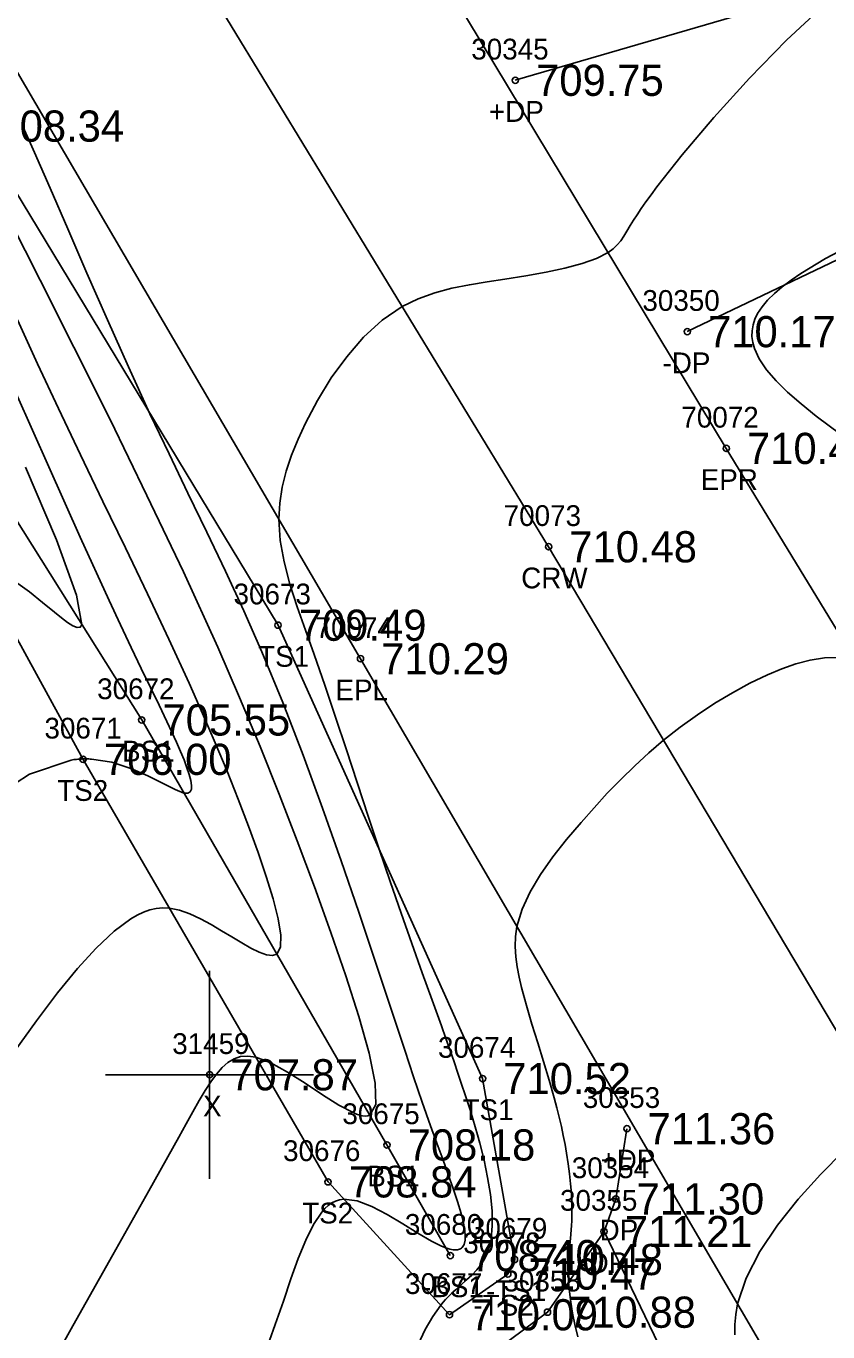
# Model space of a CAD drawing. Extents: x 1376587 to 1378239, y 1000335 to 1003031.
# Drawn here: x 1377506.2 to 1377544.7, y 1001350 to 1001412.8 of the extents above; entities that cross this region are included whole.
import ezdxf

# ---------------------------------------------------------------- set-up
doc = ezdxf.new("R2010")
doc.units = 0
for name, color, linetype in [('RD_DTM_BkLn1', 7, 'Continuous'), ('RD_DTM_BkLn2', 7, 'Continuous'), ('RD_DTM_BkLn_txCode', 7, 'Continuous'), ('RD_DTM_Major1', 7, 'Continuous'), ('RD_DTM_Minor1', 7, 'Continuous'), ('RD_EX_Driveway', 7, 'Continuous'), ('RD_EX_Driveway_txCode', 7, 'Continuous'), ('RD_EX_Misc', 7, 'Continuous'), ('RD_EX_Misc_txCode', 7, 'Continuous'), ('RD_EX_Road', 7, 'Continuous'), ('RD_EX_Road_txCode', 7, 'Continuous'), ('RD_EX_TX_Driveway_ELEV', 7, 'Continuous'), ('RD_EX_TX_Misc_ELEV', 7, 'Continuous'), ('RD_EX_TX_Road_ELEV', 7, 'Continuous'), ('RD_HC_Survey_ELEV', 7, 'Continuous'), ('RD_HC_Survey_txCode', 7, 'Continuous'), ('RD_SMD_Locator', 7, 'Continuous')]:
    doc.layers.add(name, color=color, linetype=linetype)

msp = doc.modelspace()

# ---------------------------------------------------------------- linework, layer by layer
at = {"layer": 'RD_DTM_BkLn1'}
msp.add_lwpolyline([(1377890.868, 1000795.129), (1377889.749, 1000797.087), (1377860.86, 1000844.28), (1377837.196, 1000883.192), (1377805.553, 1000935.317), (1377771.668, 1000991.278), (1377739.468, 1001043.278), (1377708.639, 1001094.776), (1377678.486, 1001143.971), (1377648.112, 1001195.099), (1377620.705, 1001239.285), (1377591.743, 1001287.408), (1377561.783, 1001336.408), (1377531.285, 1001387.734), (1377502.544, 1001434.976), (1377471.981, 1001486.194), (1377441.275, 1001536.578), (1377411.042, 1001586.416), (1377380.15, 1001637.788)], dxfattribs=at)
at = {"layer": 'RD_DTM_BkLn2'}
for points in [[(1377363.04, 1001638.463), (1377361.246, 1001636.243), (1377387.71, 1001594.226), (1377407.172, 1001565.016), (1377420.745, 1001544.524), (1377441.371, 1001508.673), (1377461.132, 1001479.016), (1377484.313, 1001440.71), (1377503.742, 1001407.975), (1377518.283, 1001383.961), (1377528.112, 1001362.148), (1377529.648, 1001353.442)], [(1377349.116, 1001628.131), (1377375.598, 1001583.709), (1377393.672, 1001556.608), (1377404.314, 1001534.623), (1377428.768, 1001499.7), (1377447.87, 1001468.488), (1377470.981, 1001431.344), (1377495.984, 1001404.492), (1377511.726, 1001379.402), (1377523.514, 1001358.955), (1377526.559, 1001353.63)], [(1377495.823, 1001401.433), (1377508.907, 1001377.507), (1377520.686, 1001357.177), (1377526.524, 1001350.784), (1377529.327, 1001352.742), (1377529.648, 1001353.442)]]:
    msp.add_lwpolyline(points, dxfattribs=at)
at = {"layer": 'RD_DTM_Major1'}
for points in [[(1377544.473, 1001413.722), (1377542.729, 1001412.11), (1377540.947, 1001410.28), (1377539.238, 1001408.39), (1377537.717, 1001406.595), (1377536.494, 1001405.05), (1377536.211, 1001404.671), (1377535.96, 1001404.323), (1377535.737, 1001404.004), (1377535.54, 1001403.711), (1377535.366, 1001403.442), (1377535.213, 1001403.193), (1377535.054, 1001402.927), (1377534.905, 1001402.683), (1377534.753, 1001402.46), (1377534.586, 1001402.255), (1377534.389, 1001402.066), (1377534.151, 1001401.892), (1377533.596, 1001401.61), (1377532.894, 1001401.362), (1377532.074, 1001401.143), (1377531.164, 1001400.948), (1377530.193, 1001400.774), (1377529.189, 1001400.614), (1377528.331, 1001400.485), (1377527.478, 1001400.344), (1377526.636, 1001400.173), (1377525.814, 1001399.953), (1377525.017, 1001399.666), (1377524.253, 1001399.292), (1377523.287, 1001398.633), (1377522.395, 1001397.818), (1377521.579, 1001396.88), (1377520.841, 1001395.856), (1377520.181, 1001394.779), (1377519.602, 1001393.684), (1377519.241, 1001392.91), (1377518.929, 1001392.141), (1377518.673, 1001391.375), (1377518.48, 1001390.608), (1377518.359, 1001389.837), (1377518.316, 1001389.059), (1377518.383, 1001388.041), (1377518.568, 1001387.003), (1377518.847, 1001385.94), (1377519.197, 1001384.847), (1377519.594, 1001383.722), (1377520.013, 1001382.558), (1377520.531, 1001381.072), (1377521.049, 1001379.536), (1377521.567, 1001377.965), (1377522.611, 1001374.773), (1377523.14, 1001373.181), (1377523.669, 1001371.63), (1377524.196, 1001370.113), (1377524.714, 1001368.646), (1377525.214, 1001367.241), (1377525.69, 1001365.914), (1377526.131, 1001364.678), (1377526.345, 1001364.077), (1377526.548, 1001363.501), (1377526.742, 1001362.946), (1377526.927, 1001362.408), (1377527.105, 1001361.884), (1377527.276, 1001361.37), (1377527.403, 1001360.981), (1377527.527, 1001360.595), (1377527.646, 1001360.21), (1377527.762, 1001359.824), (1377527.873, 1001359.436), (1377527.979, 1001359.045), (1377528.184, 1001358.215), (1377528.357, 1001357.384), (1377528.488, 1001356.569), (1377528.567, 1001355.791), (1377528.582, 1001355.069), (1377528.524, 1001354.422), (1377528.491, 1001354.246), (1377528.451, 1001354.079), (1377528.403, 1001353.919), (1377528.348, 1001353.767), (1377528.286, 1001353.622), (1377528.217, 1001353.484), (1377528.038, 1001353.199), (1377527.83, 1001352.938), (1377527.597, 1001352.694), (1377527.345, 1001352.459), (1377527.079, 1001352.223), (1377526.805, 1001351.98), (1377526.688, 1001351.873), (1377526.57, 1001351.762), (1377526.453, 1001351.645), (1377526.335, 1001351.521), (1377526.218, 1001351.389), (1377526.101, 1001351.248), (1377525.722, 1001350.708), (1377525.36, 1001350.069), (1377525.021, 1001349.348)], [(1377545.94, 1001402.311), (1377544.605, 1001401.607), (1377543.42, 1001400.887), (1377542.945, 1001400.561), (1377542.519, 1001400.238), (1377542.142, 1001399.917), (1377541.818, 1001399.596), (1377541.549, 1001399.276), (1377541.337, 1001398.955), (1377541.205, 1001398.682), (1377541.116, 1001398.408), (1377541.068, 1001398.131), (1377541.064, 1001397.851), (1377541.101, 1001397.568), (1377541.181, 1001397.28), (1377541.416, 1001396.774), (1377541.766, 1001396.254), (1377542.224, 1001395.719), (1377542.78, 1001395.169), (1377543.426, 1001394.604), (1377544.151, 1001394.022), (1377545.34, 1001393.136)], [(1377506.137, 1001391.569), (1377507.623, 1001388.065), (1377508.597, 1001385.401), (1377508.85, 1001383.985), (1377508.768, 1001383.865), (1377508.622, 1001383.853), (1377508.419, 1001383.934), (1377508.165, 1001384.094), (1377507.867, 1001384.317), (1377507.529, 1001384.587), (1377506.953, 1001385.06), (1377506.323, 1001385.563), (1377505.662, 1001386.053)]]:
    msp.add_lwpolyline(points, dxfattribs=at)
at = {"layer": 'RD_DTM_Minor1'}
for points in [[(1377506.015, 1001407.961), (1377506.376, 1001407.145), (1377506.571, 1001406.704), (1377507.322, 1001404.984), (1377508.169, 1001403.026), (1377509.093, 1001400.896), (1377510.073, 1001398.66), (1377511.09, 1001396.385), (1377512.121, 1001394.137), (1377513.038, 1001392.2), (1377513.95, 1001390.31), (1377514.853, 1001388.44), (1377515.747, 1001386.563), (1377516.628, 1001384.651), (1377517.496, 1001382.679), (1377518.504, 1001380.234), (1377519.482, 1001377.712), (1377520.423, 1001375.16), (1377521.321, 1001372.626), (1377522.167, 1001370.156), (1377522.957, 1001367.797), (1377523.452, 1001366.298), (1377524.368, 1001363.513), (1377524.797, 1001362.228), (1377525.21, 1001361.014), (1377525.611, 1001359.871), (1377525.91, 1001359.046), (1377526.197, 1001358.266), (1377526.465, 1001357.535), (1377526.706, 1001356.855), (1377526.915, 1001356.229), (1377527.083, 1001355.662), (1377527.179, 1001355.278), (1377527.244, 1001354.932), (1377527.276, 1001354.63), (1377527.27, 1001354.374), (1377527.224, 1001354.17), (1377527.132, 1001354.022), (1377527.096, 1001353.989), (1377527.055, 1001353.962), (1377527.01, 1001353.939), (1377526.961, 1001353.923), (1377526.907, 1001353.911), (1377526.849, 1001353.905), (1377526.703, 1001353.912), (1377526.536, 1001353.944), (1377526.347, 1001354.002), (1377526.138, 1001354.084), (1377525.91, 1001354.191), (1377525.663, 1001354.32), (1377525.008, 1001354.706), (1377524.285, 1001355.155), (1377523.532, 1001355.605), (1377522.785, 1001355.994), (1377522.078, 1001356.26), (1377521.449, 1001356.342), (1377521.242, 1001356.313), (1377521.048, 1001356.253), (1377520.867, 1001356.161), (1377520.696, 1001356.04), (1377520.533, 1001355.891), (1377520.377, 1001355.716), (1377519.981, 1001355.125), (1377519.611, 1001354.377), (1377519.254, 1001353.498), (1377518.898, 1001352.511), (1377518.534, 1001351.44), (1377518.149, 1001350.31), (1377517.598, 1001348.769)], [(1377505.405, 1001403.41), (1377506.844, 1001400.565), (1377508.466, 1001397.342), (1377510.201, 1001393.853), (1377511.979, 1001390.209), (1377513.728, 1001386.522), (1377515.378, 1001382.903), (1377516.434, 1001380.479), (1377517.418, 1001378.127), (1377518.339, 1001375.834), (1377519.207, 1001373.586), (1377520.03, 1001371.368), (1377520.819, 1001369.168), (1377521.535, 1001367.095), (1377522.168, 1001365.128), (1377522.66, 1001363.37), (1377522.951, 1001361.924), (1377522.981, 1001360.894), (1377522.692, 1001360.381), (1377522.591, 1001360.35), (1377522.476, 1001360.341), (1377522.347, 1001360.354), (1377522.205, 1001360.387), (1377522.052, 1001360.439), (1377521.886, 1001360.508), (1377521.202, 1001360.875), (1377520.419, 1001361.372), (1377519.585, 1001361.925), (1377518.742, 1001362.459), (1377517.936, 1001362.9), (1377517.211, 1001363.174), (1377516.826, 1001363.232), (1377516.48, 1001363.205), (1377516.165, 1001363.1), (1377515.872, 1001362.921), (1377515.595, 1001362.673), (1377515.325, 1001362.362), (1377515.055, 1001361.994), (1377514.78, 1001361.57), (1377514.493, 1001361.089), (1377514.19, 1001360.554), (1377513.864, 1001359.965), (1377513.511, 1001359.324), (1377512.066, 1001356.741), (1377510.332, 1001353.675), (1377508.408, 1001350.256), (1377506.393, 1001346.615)], [(1377505.755, 1001398.655), (1377506.72, 1001396.543), (1377507.721, 1001394.388), (1377508.781, 1001392.156), (1377509.859, 1001389.916), (1377510.94, 1001387.683), (1377512.004, 1001385.471), (1377513.034, 1001383.293), (1377514.014, 1001381.164), (1377514.655, 1001379.72), (1377515.263, 1001378.309), (1377515.835, 1001376.932), (1377516.369, 1001375.591), (1377516.866, 1001374.288), (1377517.322, 1001373.025), (1377517.715, 1001371.869), (1377518.045, 1001370.792), (1377518.287, 1001369.838), (1377518.414, 1001369.048), (1377518.401, 1001368.466), (1377518.223, 1001368.132), (1377518.007, 1001368.064), (1377517.719, 1001368.103), (1377517.37, 1001368.23), (1377516.97, 1001368.428), (1377516.531, 1001368.678), (1377516.063, 1001368.96), (1377515.569, 1001369.262), (1377515.062, 1001369.561), (1377514.551, 1001369.837), (1377514.041, 1001370.073), (1377513.54, 1001370.249), (1377513.055, 1001370.348), (1377512.738, 1001370.362), (1377512.428, 1001370.333), (1377512.122, 1001370.265), (1377511.819, 1001370.157), (1377511.514, 1001370.013), (1377511.206, 1001369.834), (1377510.394, 1001369.232), (1377509.536, 1001368.429), (1377508.63, 1001367.437), (1377507.673, 1001366.265), (1377506.664, 1001364.926), (1377505.598, 1001363.431)], [(1377505.696, 1001395.114), (1377507.261, 1001391.581), (1377508.769, 1001388.202), (1377510.158, 1001385.153), (1377510.707, 1001383.976), (1377511.222, 1001382.889), (1377511.702, 1001381.885), (1377512.148, 1001380.96), (1377512.558, 1001380.107), (1377512.933, 1001379.321), (1377513.172, 1001378.812), (1377513.392, 1001378.334), (1377513.588, 1001377.889), (1377513.759, 1001377.479), (1377513.901, 1001377.105), (1377514.012, 1001376.77), (1377514.086, 1001376.489), (1377514.121, 1001376.252), (1377514.113, 1001376.066), (1377514.053, 1001375.937), (1377513.936, 1001375.874), (1377513.755, 1001375.883), (1377513.326, 1001376.048), (1377512.025, 1001376.71), (1377511.199, 1001377.072), (1377510.289, 1001377.364), (1377509.318, 1001377.518), (1377509.248, 1001377.522), (1377509.178, 1001377.525), (1377509.108, 1001377.527), (1377509.038, 1001377.528), (1377508.967, 1001377.527), (1377508.897, 1001377.526), (1377508.867, 1001377.525), (1377508.808, 1001377.522), (1377508.779, 1001377.521), (1377508.749, 1001377.519), (1377508.72, 1001377.517), (1377508.655, 1001377.512), (1377508.59, 1001377.507), (1377508.525, 1001377.5), (1377508.46, 1001377.492), (1377508.395, 1001377.483), (1377508.33, 1001377.474), (1377506.333, 1001376.8), (1377504.246, 1001375.452)], [(1377545.268, 1001382.4), (1377544.555, 1001382.383), (1377543.859, 1001382.279), (1377543.174, 1001382.102), (1377542.496, 1001381.863), (1377541.817, 1001381.577), (1377540.97, 1001381.17), (1377540.121, 1001380.712), (1377539.275, 1001380.205), (1377538.439, 1001379.654), (1377537.617, 1001379.06), (1377536.815, 1001378.428), (1377536.111, 1001377.826), (1377535.427, 1001377.197), (1377534.76, 1001376.545), (1377534.109, 1001375.872), (1377533.472, 1001375.18), (1377532.846, 1001374.472), (1377532.149, 1001373.647), (1377531.491, 1001372.811), (1377530.898, 1001371.969), (1377530.396, 1001371.127), (1377530.01, 1001370.291), (1377529.766, 1001369.467), (1377529.696, 1001368.979), (1377529.679, 1001368.495), (1377529.708, 1001368.011), (1377529.774, 1001367.524), (1377529.87, 1001367.032), (1377529.988, 1001366.531), (1377530.222, 1001365.659), (1377530.485, 1001364.765), (1377530.764, 1001363.862), (1377531.045, 1001362.962), (1377531.315, 1001362.077), (1377531.562, 1001361.218), (1377531.687, 1001360.747), (1377531.8, 1001360.287), (1377531.902, 1001359.839), (1377531.994, 1001359.402), (1377532.077, 1001358.976), (1377532.15, 1001358.559), (1377532.229, 1001358.051), (1377532.294, 1001357.557), (1377532.345, 1001357.078), (1377532.382, 1001356.613), (1377532.403, 1001356.163), (1377532.409, 1001355.726), (1377532.406, 1001355.509), (1377532.399, 1001355.296), (1377532.389, 1001355.084), (1377532.377, 1001354.873), (1377532.362, 1001354.663), (1377532.345, 1001354.453), (1377532.316, 1001354.126), (1377532.288, 1001353.794), (1377532.263, 1001353.454), (1377532.247, 1001353.103), (1377532.242, 1001352.739), (1377532.252, 1001352.358), (1377532.287, 1001351.89), (1377532.349, 1001351.394), (1377532.438, 1001350.868), (1377532.554, 1001350.31), (1377532.698, 1001349.716)], [(1377545.479, 1001358.663), (1377544.358, 1001357.538), (1377543.279, 1001356.341), (1377542.29, 1001355.095), (1377541.443, 1001353.823), (1377540.788, 1001352.551), (1377540.376, 1001351.302), (1377540.288, 1001350.803), (1377540.244, 1001350.309), (1377540.238, 1001349.815)]]:
    msp.add_lwpolyline(points, dxfattribs=at)
at = {"layer": 'RD_EX_Driveway'}
for points in [[(1377529.688, 1001410.178), (1377547.484, 1001415.377), (1377562.591, 1001417.728), (1377565.733, 1001409.534), (1377555.327, 1001406.4), (1377537.954, 1001398.084)], [(1377535.051, 1001359.734), (1377534.519, 1001356.357), (1377533.955, 1001354.788)], [(1377533.955, 1001354.788), (1377531.235, 1001350.907), (1377523.962, 1001345.54), (1377513.797, 1001332.265)], [(1377545.992, 1001340.285), (1377540.927, 1001340.33), (1377533.955, 1001354.788)]]:
    msp.add_lwpolyline(points, dxfattribs=at)
at = {"layer": 'RD_EX_Misc'}
for p, q in [((1377514.987, 1001357.33), (1377514.987, 1001367.33)), ((1377509.987, 1001362.33), (1377519.987, 1001362.33))]:
    msp.add_line(p, q, dxfattribs=at)
at = {"layer": 'RD_EX_Road'}
for points in [[(1377899.668, 1000800.294), (1377898.717, 1000801.843), (1377870.308, 1000849.935), (1377847.281, 1000887.888), (1377815.153, 1000940.575), (1377781.512, 1000995.259), (1377748.623, 1001049.208), (1377716.579, 1001099.532), (1377686.671, 1001148.78), (1377656.469, 1001199.107), (1377629.542, 1001244.184), (1377599.886, 1001292.672), (1377570.873, 1001341.428), (1377539.828, 1001392.468), (1377511.01, 1001440.306), (1377480.717, 1001489.998), (1377449.725, 1001541.494), (1377420.899, 1001591.946), (1377390.45, 1001644.414)], [(1377883.752, 1000788.501), (1377882.63, 1000790.224), (1377852.259, 1000839.599), (1377828.464, 1000879.313), (1377796.997, 1000930.663), (1377763.067, 1000986.649), (1377731.866, 1001037.813), (1377700.311, 1001089.979), (1377670.429, 1001138.24), (1377639.732, 1001190.031), (1377611.891, 1001234.227), (1377582.777, 1001282.571), (1377552.217, 1001331.03), (1377522.243, 1001382.346), (1377494.257, 1001430.189), (1377463.172, 1001481.135), (1377433.415, 1001531.286), (1377403.141, 1001580.977), (1377371.36, 1001632.192)]]:
    msp.add_lwpolyline(points, dxfattribs=at)
at = {"layer": 'RD_SMD_Locator'}
for centre in [(1377529.688, 1001410.178), (1377537.954, 1001398.084), (1377539.828, 1001392.468), (1377531.285, 1001387.734), (1377518.283, 1001383.961), (1377522.243, 1001382.346), (1377511.726, 1001379.402), (1377508.907, 1001377.507), (1377514.987, 1001362.33), (1377528.112, 1001362.148), (1377535.051, 1001359.734), (1377523.514, 1001358.955), (1377520.686, 1001357.177), (1377534.519, 1001356.357), (1377533.955, 1001354.788), (1377526.559, 1001353.63), (1377529.648, 1001353.442), (1377529.327, 1001352.742), (1377531.235, 1001350.907), (1377526.524, 1001350.784)]:
    msp.add_circle(centre, 0.15, dxfattribs=at)

# ---------------------------------------------------------------- texts
at = {"layer": 'RD_DTM_BkLn_txCode'}
for s, p in [('30673', (1377516.141, 1001384.961)), ('TS1', (1377517.322, 1001381.961)), ('30672', (1377509.584, 1001380.402)), ('30671', (1377507.049, 1001378.507)), ('BS1', (1377510.781, 1001377.402)), ('TS2', (1377507.663, 1001375.507)), ('30674', (1377525.97, 1001363.148)), ('TS1', (1377527.151, 1001360.148)), ('30675', (1377521.372, 1001359.955)), ('30676', (1377518.521, 1001358.177)), ('BS1', (1377522.569, 1001356.955)), ('TS2', (1377519.442, 1001355.177)), ('30680', (1377524.378, 1001354.63)), ('30679', (1377527.506, 1001354.442)), ('30678', (1377527.185, 1001353.742)), ('30677', (1377524.382, 1001351.784)), ('-BS1', (1377525.205, 1001351.63)), ('-TS1', (1377528.278, 1001351.442)), ('-TS2', (1377527.673, 1001350.742))]:
    msp.add_text(s, height=1, dxfattribs=at).set_placement(p)
at = {"layer": 'RD_EX_Driveway_txCode'}
for s, p in [('30345', (1377527.57, 1001411.178)), ('+DP', (1377528.42, 1001408.178)), ('30350', (1377535.797, 1001399.084)), ('-DP', (1377536.765, 1001396.084)), ('30353', (1377532.933, 1001360.734)), ('+DP', (1377533.783, 1001357.734)), ('30354', (1377532.401, 1001357.357)), ('30355', (1377531.837, 1001355.788)), ('DP', (1377533.739, 1001354.357)), ('-DP', (1377532.766, 1001352.788)), ('30358', (1377529.117, 1001351.907))]:
    msp.add_text(s, height=1, dxfattribs=at).set_placement(p)
at = {"layer": 'RD_EX_Misc_txCode'}
for s, p in [('31459', (1377513.192, 1001363.33)), ('X', (1377514.672, 1001360.33))]:
    msp.add_text(s, height=1, dxfattribs=at).set_placement(p)
at = {"layer": 'RD_EX_Road_txCode'}
for s, p in [('70072', (1377537.671, 1001393.468)), ('EPR', (1377538.6, 1001390.468)), ('70074', (1377520.086, 1001383.346)), ('EPL', (1377521.038, 1001380.346))]:
    msp.add_text(s, height=1, dxfattribs=at).set_placement(p)
at = {"layer": 'RD_EX_TX_Driveway_ELEV'}
for s, p in [('709.75', (1377530.688, 1001409.428)), ('710.17', (1377538.954, 1001397.334)), ('711.36', (1377536.051, 1001358.984)), ('711.30', (1377535.519, 1001355.607)), ('711.21', (1377534.955, 1001354.038)), ('710.88', (1377532.235, 1001350.157))]:
    msp.add_text(s, height=1.5, dxfattribs=at).set_placement(p)
at = {"layer": 'RD_EX_TX_Misc_ELEV'}
for s, p in [('708.34', (1377504.742, 1001407.225)), ('709.49', (1377519.283, 1001383.211)), ('705.55', (1377512.726, 1001378.652)), ('706.00', (1377509.907, 1001376.757)), ('707.87', (1377515.987, 1001361.58)), ('710.52', (1377529.112, 1001361.398)), ('708.18', (1377524.514, 1001358.205)), ('708.84', (1377521.686, 1001356.427)), ('708.40', (1377527.559, 1001352.88)), ('710.48', (1377530.648, 1001352.692)), ('710.47', (1377530.327, 1001351.992)), ('710.09', (1377527.524, 1001350.034))]:
    msp.add_text(s, height=1.5, dxfattribs=at).set_placement(p)
at = {"layer": 'RD_EX_TX_Road_ELEV'}
for s, p in [('710.43', (1377540.828, 1001391.718)), ('710.29', (1377523.243, 1001381.596))]:
    msp.add_text(s, height=1.5, dxfattribs=at).set_placement(p)
at = {"layer": 'RD_HC_Survey_ELEV'}
msp.add_text('710.48', height=1.5, dxfattribs=at).set_placement((1377532.285, 1001386.984))
at = {"layer": 'RD_HC_Survey_txCode'}
for s, p in [('70073', (1377529.128, 1001388.734)), ('CRW', (1377529.97, 1001385.734))]:
    msp.add_text(s, height=1, dxfattribs=at).set_placement(p)

doc.saveas('drawing.dxf')
